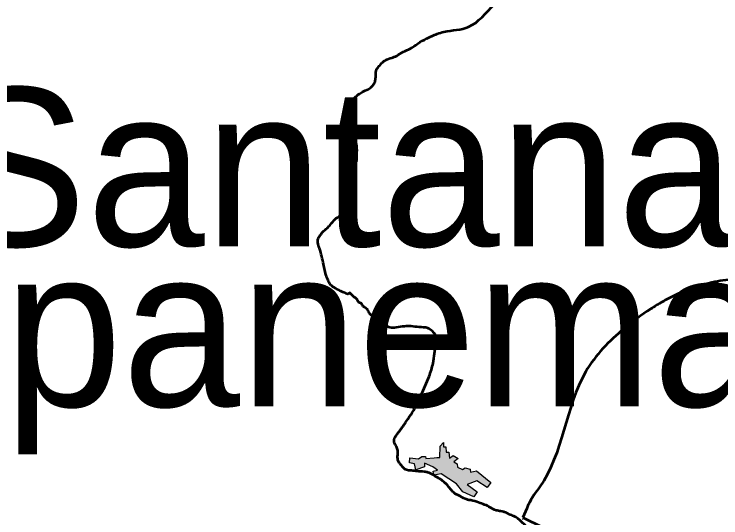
# Model space of a CAD drawing. Extents: x 553962 to 842807, y 8883888 to 9032388.
# Drawn here: x 807783 to 810011, y 9017523 to 9019111 of the extents above; entities that cross this region are included whole.
import ezdxf

# ---------------------------------------------------------------- set-up
doc = ezdxf.new("R2010")
doc.units = 0
doc.header["$LTSCALE"] = 150
doc.layers.add('60', color=7, linetype='Continuous', lineweight=53)

msp = doc.modelspace()

# ---------------------------------------------------------------- hatches: boundary and pattern name
at = {"layer": '60'}
msp.add_hatch(color=256, dxfattribs=at).paths.add_polyline_path([(809114.9, 9017713.6), (809125.2, 9017713.1), (809126.2, 9017748.8), (809136.7, 9017760.5), (809136.2, 9017747.3), (809143.4, 9017747.2), (809145, 9017730.5), (809152.9, 9017730.4), (809154.9, 9017710.7), (809166.7, 9017719.6), (809182.7, 9017709.8), (809168.7, 9017699.2), (809179, 9017693), (809180, 9017683), (809196.4, 9017675), (809204.3, 9017680.3), (809220, 9017676.6), (809222, 9017666.9), (809240.6, 9017671.4), (809286.1, 9017633.9), (809273.8, 9017618.6), (809241.8, 9017639.3), (809210.6, 9017628.5), (809242.2, 9017605), (809232.1, 9017589), (809197.2, 9017604.6), (809177.8, 9017630.2), (809129.1, 9017661.3), (809105.5, 9017657.6), (809103.4, 9017670.1), (809117.7, 9017673.2), (809102.5, 9017683.3), (809076.8, 9017695.3), (809076.4, 9017684.3), (809048.8, 9017674.1), (809045, 9017693.1), (809029.3, 9017696.5), (809030.5, 9017712.2), (809057.3, 9017709.1), (809068.1, 9017716.5), (809079.5, 9017716.4), (809080.2, 9017709.9), (809106.6, 9017712.2)])

# ---------------------------------------------------------------- linework, layer by layer
msp.add_line((809387, 9017524.2), (809387, 9017524.2), dxfattribs=at)
at = {"layer": '60', "lineweight": 25}
msp.add_lwpolyline([(809114.9, 9017713.6), (809125.2, 9017713.1), (809126.2, 9017748.8), (809136.7, 9017760.5), (809136.2, 9017747.3), (809143.4, 9017747.2), (809145, 9017730.5), (809152.9, 9017730.4), (809154.9, 9017710.7), (809166.7, 9017719.6), (809182.7, 9017709.8), (809168.7, 9017699.2), (809179, 9017693), (809180, 9017683), (809196.4, 9017675), (809204.3, 9017680.3), (809220, 9017676.6), (809222, 9017666.9), (809240.6, 9017671.4), (809286.1, 9017633.9), (809273.8, 9017618.6), (809241.8, 9017639.3), (809210.6, 9017628.5), (809242.2, 9017605), (809232.1, 9017589), (809197.2, 9017604.6), (809177.8, 9017630.2), (809129.1, 9017661.3), (809105.5, 9017657.6), (809103.4, 9017670.1), (809117.7, 9017673.2), (809102.5, 9017683.3), (809076.8, 9017695.3), (809076.4, 9017684.3), (809048.8, 9017674.1), (809045, 9017693.1), (809029.3, 9017696.5), (809030.5, 9017712.2), (809057.3, 9017709.1), (809068.1, 9017716.5), (809079.5, 9017716.4), (809080.2, 9017709.9), (809106.6, 9017712.2)], close=True, dxfattribs=at)
at = {"layer": '60', "lineweight": 13}
msp.add_lwpolyline([(809385.8, 9017518.1), (809387, 9017521.6), (809387, 9017521.6), (809390.5, 9017519.9), (809393.5, 9017521), (809387, 9017524.2), (809387, 9017524.2)], dxfattribs=at)
at = {"layer": '60'}
msp.add_lwpolyline([(809387, 9017524.2), (809576.4, 9017430.1), (809624.5, 9017414), (810269.8, 9016998.4), (810340.2, 9017000.1)], dxfattribs=at)
for points in [[(808863.1, 9018662.5), (808863.7, 9018681.1), (808862.3, 9018699.7), (808856.2, 9018722.9), (808852.7, 9018741.2), (808850.7, 9018751.4), (808852.1, 9018764.2), (808850.4, 9018782.2), (808846.3, 9018790.9), (808848.6, 9018797.8), (808848.6, 9018806.5), (808851.2, 9018813.2), (808850.1, 9018823.4), (808845.7, 9018825.4), (808845.1, 9018830.3), (808849.2, 9018837.3), (808857.3, 9018848), (808871.2, 9018860), (808884.9, 9018868.1), (808904.3, 9018877.1), (808916.2, 9018889), (808921.4, 9018900), (808923.2, 9018928.3), (808925.5, 9018936.1), (808933.9, 9018947.7), (808943.8, 9018958.5), (808953.1, 9018965.4), (808973.1, 9018973.3), (808988.8, 9018979.4), (809008.8, 9018991.6), (809032.3, 9019002.3), (809054.3, 9019017.4), (809083.9, 9019034.2), (809116.4, 9019048.8), (809137.9, 9019055.1), (809215.7, 9019070.8), (809296.6, 9019141.4), (809393.2, 9019209.3), (809489.8, 9019279.8), (809565.6, 9019355.6), (809607.4, 9019376.5), (809651.8, 9019371.3), (809677.9, 9019384.3), (809693.5, 9019426.1), (809704, 9019491.5), (809732.7, 9019533.3), (809777.1, 9019548.9), (809808.4, 9019564.6), (809826.7, 9019580.3), (809842.4, 9019648.2), (809868.5, 9019690), (809868.5, 9019739.7), (809889.4, 9019778.8), (809923.3, 9019823.3), (809973, 9019875.5)], [(809034.3, 9018127), (809013.1, 9018126.5), (808986.7, 9018123), (808967.3, 9018123.3), (808953.4, 9018129.1), (808935.4, 9018136.3), (808926.7, 9018142.7), (808920.9, 9018147.7), (808913.6, 9018157.5), (808904.3, 9018166.2), (808897.4, 9018178.4), (808887.2, 9018187.1), (808883.2, 9018189.5), (808878.8, 9018196.8), (808875.6, 9018199.7), (808870.4, 9018201.7), (808865.2, 9018209.8), (808861.4, 9018214.8), (808852.4, 9018220.6), (808848.3, 9018224.9), (808843.4, 9018230.2), (808840.2, 9018232.2), (808836.7, 9018228.7), (808831.8, 9018229.3), (808819.3, 9018234.5), (808810.9, 9018238), (808792, 9018248.7), (808782.8, 9018255.1), (808774.3, 9018268.2), (808767.4, 9018285), (808757.8, 9018322.2), (808752.9, 9018347.1), (808745, 9018372.7), (808740.1, 9018390.8), (808740.1, 9018399.2), (808745.3, 9018410.2), (808756.3, 9018424.5), (808770, 9018436.6), (808780.4, 9018448), (808794.4, 9018464.2), (808810.9, 9018475), (808823.7, 9018484), (808828.9, 9018490.3), (808832.1, 9018505.4), (808832.1, 9018518.2), (808830.6, 9018526.6), (808828.9, 9018552.2), (808826, 9018572.2), (808829.5, 9018592.5), (808830.6, 9018609.7), (808837.3, 9018621.8), (808846.9, 9018632), (808857.6, 9018640.4), (808862.8, 9018649.7), (808863.1, 9018662.5)], [(810637.8, 9018148.7), (810529.5, 9018147.9), (810432.7, 9018149.6), (810386.9, 9018151), (810362.7, 9018147.3), (810269.9, 9018180.8), (810205.2, 9018220.5), (810129, 9018257.7), (810052.7, 9018273.2), (809982.6, 9018264.6), (809860.1, 9018221.9), (809826.8, 9018204.2), (809789.8, 9018181.5), (809705.4, 9018119.5), (809584.9, 9017983.9), (809438.9, 9017619.6), (809422.2, 9017596.7), (809387, 9017524.2)], [(809406.5, 9017481.4), (809398.9, 9017494), (809382.4, 9017510.6), (809357.6, 9017528.2), (809343.5, 9017533.9), (809332.2, 9017540), (809326.1, 9017541.5), (809316.6, 9017543.6), (809302.2, 9017546.5), (809283.3, 9017555.6), (809266, 9017564.5), (809247.1, 9017571.2), (809222.5, 9017578.2), (809210.6, 9017580.4), (809188.4, 9017591.2), (809180.2, 9017595.4), (809171.2, 9017600.6), (809166, 9017605.4), (809158.6, 9017613.6), (809153.4, 9017619.7), (809143.9, 9017630.8), (809139.3, 9017634.5), (809129.8, 9017642.5), (809119.5, 9017648.6), (809103.5, 9017658.8), (809087.2, 9017666), (809076.1, 9017668.2), (809053.3, 9017669.9), (809035.7, 9017671.7), (809023.1, 9017673), (809016.8, 9017675.6), (809009.8, 9017680.8), (808999.9, 9017693), (808994.3, 9017700.9), (808992, 9017710.2), (808992.2, 9017723.6), (808991.7, 9017738.4), (808986.2, 9017750.6), (808981.5, 9017759), (808980.9, 9017769.7), (808984.7, 9017779), (808991.7, 9017788.9), (808998.3, 9017797.6), (809019.2, 9017826.9), (809037.8, 9017855), (809047.7, 9017870.7), (809065.7, 9017909.6), (809091.2, 9017968.5), (809103.4, 9018010.9), (809112.7, 9018071), (809114.1, 9018090.8), (809101.9, 9018111.1), (809086.8, 9018120.7), (809059.6, 9018124.4), (809034.3, 9018127)]]:
    msp.add_spline(points, degree=3, dxfattribs=at)
at = {"layer": '60', "lineweight": 13}
msp.add_spline([(809387, 9017524.2), (809422.2, 9017596.7), (809438.9, 9017619.6), (809584.9, 9017983.9), (809705.4, 9018119.5), (809789.8, 9018181.5), (809826.8, 9018204.2), (809860.1, 9018221.9), (809982.6, 9018264.6), (810052.7, 9018273.2), (810129, 9018257.7), (810205.2, 9018220.5), (810269.9, 9018180.8), (810362.7, 9018147.3), (810386.9, 9018151), (810432.7, 9018149.6), (810529.5, 9018147.9), (810637.8, 9018148.7)], degree=3, dxfattribs=at)

# ---------------------------------------------------------------- texts
at = {"layer": '60'}
for s, p in [('Santana do', (807565.7, 9018379)), ('Ipanema', (807565.7, 9017874))]:
    msp.add_text(s, height=500, dxfattribs=at).set_placement(p)

doc.saveas('drawing.dxf')
